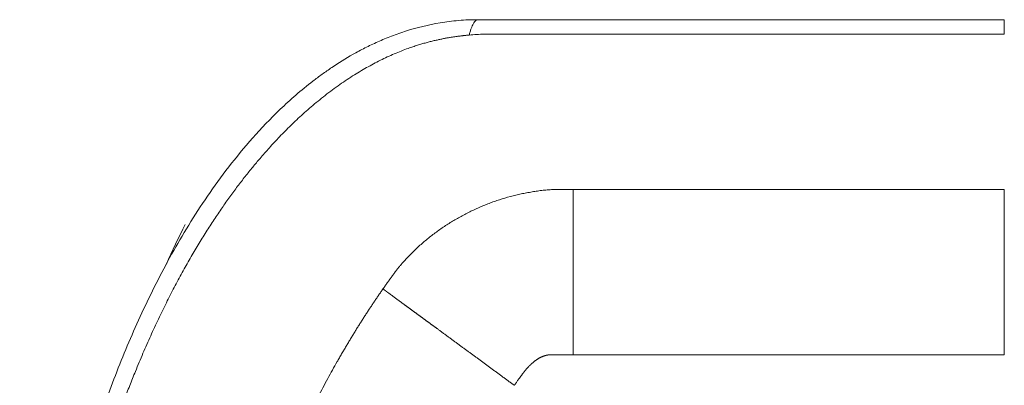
# Model space of a CAD drawing. Header units: millimetres. Extents: x 51337 to 61814, y -21781 to -12277.
# Tile 327 of 378: x 60572 to 60626, y -20478 to -20458. Entities that reach past the tile are written whole.
import ezdxf

# ---------------------------------------------------------------- set-up
doc = ezdxf.new("R2010")
doc.units = ezdxf.units.MM
doc.header["$LTSCALE"] = 0.3175
doc.layers.add('1轮廓实线层', color=7, linetype='Continuous', lineweight=18)

msp = doc.modelspace()

# ---------------------------------------------------------------- linework, layer by layer
at = {"layer": '1轮廓实线层'}
for p, q in [((60625.7306, -20457.70121), (60625.7306, -20458.48902)), ((60602.20371, -20475.99355), (60625.7306, -20475.99355))]:
    msp.add_line(p, q, dxfattribs=at)
msp.add_arc((60660.01597, -20507.70121), 88, 153.8210313, 155.3800182, dxfattribs=at)
for points, degree, knots in [([(60597.01597, -20457.70121), (60596.66437, -20457.70121), (60596.31148, -20457.71627), (60595.7927, -20457.7599), (60595.62177, -20457.77788), (60595.28458, -20457.82012), (60595.11831, -20457.84438), (60594.3, -20457.97978), (60593.689, -20458.13267), (60592.83955, -20458.40051), (60592.56718, -20458.49634), (60592.04184, -20458.69796), (60591.78839, -20458.80401), (60591.304, -20459.02124), (60591.07228, -20459.13268), (60590.62633, -20459.3597), (60590.41209, -20459.47528), (60589.79148, -20459.82672), (60589.40704, -20460.06715), (60588.86238, -20460.43364), (60588.68621, -20460.55682), (60588.42895, -20460.74287), (60588.34436, -20460.8051), (60588.17737, -20460.92998), (60588.09496, -20460.99262), (60587.3625, -20461.55806), (60586.77333, -20462.07444), (60585.68737, -20463.11309), (60585.19094, -20463.63519), (60584.26128, -20464.68481), (60583.82839, -20465.21236), (60582.60057, -20466.80389), (60581.88642, -20467.86153), (60580.5854, -20469.97908), (60579.99994, -20471.03905), (60578.9214, -20473.16659), (60578.42877, -20474.23412), (60577.51633, -20476.37967), (60577.09641, -20477.45879), (60576.32249, -20479.6142), (60575.96772, -20480.69235), (60575.31287, -20482.85176), (60575.01285, -20483.93299), (60574.46119, -20486.10015), (60574.20981, -20487.18548), (60573.5252, -20490.43128), (60573.15921, -20492.58829), (60572.58081, -20496.89966), (60572.36868, -20499.0539), (60572.08632, -20503.36746), (60572.01617, -20505.52671), (60572.01587, -20508.77464), (60572.03333, -20509.85879), (60572.10394, -20512.03107), (60572.15723, -20513.1209), (60572.37125, -20516.38221), (60572.58556, -20518.54606), (60573.16651, -20522.86044), (60573.53293, -20525.01088), (60574.21355, -20528.23308), (60574.46238, -20529.30659), (60575.00884, -20531.45402), (60575.30645, -20532.52794), (60575.95761, -20534.67827), (60576.3111, -20535.75465), (60576.89131, -20537.3733), (60577.09333, -20537.91414), (60577.51379, -20538.99221), (60577.73238, -20539.52994), (60578.41585, -20541.13956), (60578.90805, -20542.20787), (60579.9863, -20544.33805), (60580.57188, -20545.39987), (60581.54866, -20546.99184), (60581.89081, -20547.52239), (60582.61655, -20548.5844), (60583.00105, -20549.11714), (60583.81942, -20550.17892), (60584.25181, -20550.7063), (60585.17902, -20551.75436), (60585.67353, -20552.27506), (60586.75291, -20553.30943), (60587.33687, -20553.82329), (60588.03514, -20554.36368), (60588.07651, -20554.39544), (60588.15986, -20554.45893), (60588.20183, -20554.49065), (60588.32872, -20554.58574), (60588.41459, -20554.64904), (60588.67546, -20554.83803), (60588.85393, -20554.96297), (60589.12952, -20555.14858), (60589.2227, -20555.21015), (60589.4119, -20555.33262), (60589.50791, -20555.39353), (60589.80054, -20555.57518), (60590.00172, -20555.69483), (60590.4183, -20555.93056), (60590.63369, -20556.04662), (60590.96939, -20556.21727), (60591.08339, -20556.27357), (60591.31598, -20556.38485), (60591.43457, -20556.43983), (60591.79781, -20556.60243), (60592.04994, -20556.70777), (60592.57774, -20556.90992), (60592.85423, -20557.00693), (60593.42579, -20557.18632), (60593.7217, -20557.26905), (60594.18094, -20557.37963), (60594.33655, -20557.41422), (60594.65267, -20557.47831), (60594.81319, -20557.50781), (60595.1388, -20557.56113), (60595.3039, -20557.58494), (60595.63798, -20557.62632), (60595.80698, -20557.64387), (60596.14814, -20557.67224), (60596.32031, -20557.68305), (60596.6668, -20557.69753), (60596.84109, -20557.70121), (60597.01597, -20557.70121)], 3, [0, 0, 0, 0, 0.00390625, 0.00390625, 0.00585938, 0.00585938, 0.0078125, 0.0078125, 0.015625, 0.015625, 0.01953125, 0.01953125, 0.0234375, 0.0234375, 0.02734375, 0.02734375, 0.03125, 0.03125, 0.0390625, 0.0390625, 0.04296875, 0.04296875, 0.04492188, 0.04492188, 0.046875, 0.046875, 0.0625, 0.0625, 0.078125, 0.078125, 0.09375, 0.09375, 0.125, 0.125, 0.15625, 0.15625, 0.1875, 0.1875, 0.21875, 0.21875, 0.25, 0.25, 0.28125, 0.28125, 0.3125, 0.3125, 0.375, 0.375, 0.4375, 0.4375, 0.5, 0.5, 0.53125, 0.53125, 0.5625, 0.5625, 0.625, 0.625, 0.6875, 0.6875, 0.71875, 0.71875, 0.75, 0.75, 0.78125, 0.78125, 0.796875, 0.796875, 0.8125, 0.8125, 0.84375, 0.84375, 0.875, 0.875, 0.890625, 0.890625, 0.90625, 0.90625, 0.921875, 0.921875, 0.9375, 0.9375, 0.953125, 0.953125, 0.95410156, 0.95410156, 0.95507812, 0.95507812, 0.95703125, 0.95703125, 0.9609375, 0.9609375, 0.96289062, 0.96289062, 0.96484375, 0.96484375, 0.96875, 0.96875, 0.97265625, 0.97265625, 0.97460938, 0.97460938, 0.9765625, 0.9765625, 0.98046875, 0.98046875, 0.984375, 0.984375, 0.98828125, 0.98828125, 0.99023438, 0.99023438, 0.9921875, 0.9921875, 0.99414062, 0.99414062, 0.99609375, 0.99609375, 0.99804688, 0.99804688, 1, 1, 1, 1]), ([(60596.53439, -20458.54235), (60596.54279, -20458.51142), (60596.55124, -20458.48103), (60596.56918, -20458.41894), (60596.57868, -20458.3873), (60596.60741, -20458.29534), (60596.62684, -20458.238), (60596.68588, -20458.07846), (60596.72622, -20457.98879), (60596.80803, -20457.84501), (60596.8495, -20457.7909), (60596.93274, -20457.719), (60596.9745, -20457.70121), (60597.01597, -20457.70121)], 3, [0, 0, 0, 0, 0.05685953, 0.05685953, 0.11973556, 0.11973556, 0.24548762, 0.24548762, 0.49699175, 0.49699175, 0.74849587, 0.74849587, 1, 1, 1, 1]), ([(60625.7306, -20457.70121), (60620.94482, -20457.70121), (60616.15904, -20457.70121), (60608.98037, -20457.70121), (60606.58748, -20457.70121), (60602.99815, -20457.70121), (60601.8017, -20457.70121), (60600.00704, -20457.70121), (60599.40881, -20457.70121), (60598.51148, -20457.70121), (60598.21237, -20457.70121), (60597.7637, -20457.70121), (60597.61415, -20457.70121), (60597.4459, -20457.70121), (60597.4272, -20457.70121), (60597.39916, -20457.70121), (60597.38981, -20457.70121), (60597.37579, -20457.70121), (60597.37112, -20457.70121), (60597.36411, -20457.70121), (60597.36177, -20457.70121), (60597.3571, -20457.70121), (60597.35476, -20457.70121), (60597.31503, -20457.70121), (60597.27765, -20457.70121), (60597.16549, -20457.70121), (60597.09073, -20457.70121), (60597.01597, -20457.70121)], 3, [0, 0, 0, 0, 0.5, 0.5, 0.75, 0.75, 0.875, 0.875, 0.9375, 0.9375, 0.96875, 0.96875, 0.984375, 0.984375, 0.98632812, 0.98632812, 0.98730469, 0.98730469, 0.98779297, 0.98779297, 0.98803711, 0.98803711, 0.98828125, 0.98828125, 0.9921875, 0.9921875, 1, 1, 1, 1]), ([(60596.53439, -20458.54233), (60596.51479, -20458.54399), (60596.47479, -20458.54739), (60596.41365, -20458.55292), (60596.35017, -20458.55895), (60596.2844, -20458.56554), (60596.21634, -20458.57271), (60596.14604, -20458.58051), (60596.0735, -20458.58897), (60595.99877, -20458.59813), (60595.92187, -20458.60804), (60595.84281, -20458.61872), (60595.76162, -20458.63023), (60595.67833, -20458.6426), (60595.59295, -20458.65588), (60595.5055, -20458.67009), (60595.41599, -20458.68529), (60595.32445, -20458.70151), (60595.23088, -20458.71879), (60595.1353, -20458.73718), (60595.03771, -20458.7567), (60594.93812, -20458.7774), (60594.83655, -20458.79933), (60594.73301, -20458.82254), (60594.62752, -20458.84708), (60594.52011, -20458.87301), (60594.41078, -20458.90039), (60594.29956, -20458.92928), (60594.18646, -20458.95972), (60594.0715, -20458.9918), (60593.9547, -20459.02555), (60593.83606, -20459.06106), (60593.7156, -20459.09838), (60593.59334, -20459.13757), (60593.46927, -20459.1787), (60593.34341, -20459.22182), (60593.13014, -20459.29731), (60592.83128, -20459.40997), (60592.44959, -20459.56697), (60592.06987, -20459.73627), (60591.69149, -20459.91809), (60591.31374, -20460.11256), (60590.9358, -20460.31991), (60590.55612, -20460.5406), (60590.16918, -20460.77904), (60589.77586, -20461.0364), (60589.37691, -20461.31326), (60588.97766, -20461.60594), (60588.58238, -20461.91037), (60588.19729, -20462.22196), (60587.82746, -20462.53536), (60587.47306, -20462.849), (60587.13351, -20463.16197), (60586.80828, -20463.47342), (60586.49686, -20463.78257), (60586.19876, -20464.08868), (60585.9135, -20464.39108), (60585.64065, -20464.68914), (60585.37977, -20464.98229), (60585.07508, -20465.33386), (60584.72078, -20465.75683), (60584.31255, -20466.26509), (60583.89692, -20466.8049), (60583.47512, -20467.37692), (60583.0483, -20467.98178), (60582.61757, -20468.62007), (60582.18403, -20469.29225), (60581.74871, -20469.99868), (60581.31264, -20470.73963), (60580.87671, -20471.51522), (60580.44188, -20472.32563), (60580.00929, -20473.17118), (60579.58003, -20474.05214), (60579.15512, -20474.96868), (60578.73556, -20475.9209), (60578.40986, -20476.69941), (60578.17167, -20477.28971), (60578.01778, -20477.67904), (60577.86718, -20478.06795), (60577.71981, -20478.45641), (60577.57561, -20478.84436), (60577.43452, -20479.23178), (60577.29649, -20479.61861), (60577.16146, -20480.00482), (60577.02936, -20480.39036), (60576.90016, -20480.7752), (60576.77378, -20481.15929), (60576.65019, -20481.54261), (60576.52932, -20481.92511), (60576.41113, -20482.30675), (60576.29555, -20482.6875), (60576.18255, -20483.06733), (60576.07208, -20483.4462), (60575.9641, -20483.82411), (60575.85858, -20484.20101), (60575.75548, -20484.5769), (60575.65476, -20484.95176), (60575.5564, -20485.32555), (60575.46035, -20485.69826), (60575.36658, -20486.06987), (60575.27505, -20486.44036), (60575.18574, -20486.80971), (60575.0986, -20487.1779), (60575.01361, -20487.54491), (60574.93073, -20487.91073), (60574.84993, -20488.27533), (60574.77118, -20488.6387), (60574.69444, -20489.00082), (60574.61968, -20489.36167), (60574.54688, -20489.72124), (60574.476, -20490.07951), (60574.407, -20490.43646), (60574.33987, -20490.79209), (60574.27457, -20491.14636), (60574.21107, -20491.49927), (60574.14935, -20491.8508), (60574.08936, -20492.20094), (60574.03109, -20492.54968), (60573.97451, -20492.89699), (60573.91959, -20493.24287), (60573.86629, -20493.58731), (60573.8146, -20493.93028), (60573.76449, -20494.27178), (60573.71593, -20494.61179), (60573.66889, -20494.95031), (60573.62335, -20495.28731), (60573.57928, -20495.6228), (60573.53667, -20495.95676), (60573.49549, -20496.28918), (60573.45573, -20496.62006), (60573.41736, -20496.94939), (60573.38037, -20497.27717), (60573.34474, -20497.60338), (60573.31044, -20497.92802), (60573.27746, -20498.25108), (60573.24578, -20498.57255), (60573.21538, -20498.89244), (60573.18623, -20499.21073), (60573.15833, -20499.52741), (60573.13166, -20499.84249), (60573.10619, -20500.15594), (60573.0819, -20500.46778), (60573.05879, -20500.77799), (60573.03682, -20501.08657), (60573.01599, -20501.39351), (60572.99627, -20501.6988), (60572.97764, -20502.00245), (60572.9601, -20502.30444), (60572.94363, -20502.60477), (60572.92813, -20502.90344), (60572.91862, -20503.10201), (60572.91388, -20503.20102)], 3, [0, 0, 0, 0, 0.00109142, 0.00222699, 0.0034063, 0.00462896, 0.00589458, 0.00720278, 0.00855323, 0.00994558, 0.01137952, 0.01285477, 0.01437106, 0.01592817, 0.01752592, 0.01916416, 0.02084279, 0.02256173, 0.02432099, 0.02612061, 0.02796067, 0.02984133, 0.0317626, 0.03372444, 0.03572686, 0.03776987, 0.03985354, 0.04197798, 0.04414333, 0.04634979, 0.04859757, 0.05088697, 0.0532183, 0.05559191, 0.05800821, 0.06046766, 0.06297077, 0.0705561, 0.07817897, 0.08585773, 0.09361103, 0.10145801, 0.10941835, 0.11751609, 0.12581048, 0.13462194, 0.14357984, 0.15273775, 0.16207276, 0.17124605, 0.1802061, 0.18895383, 0.19748962, 0.20581341, 0.21392482, 0.22182322, 0.22950781, 0.23697768, 0.24423184, 0.2512693, 0.26277708, 0.27482763, 0.28741967, 0.30055572, 0.31423868, 0.32847124, 0.34325567, 0.35859358, 0.37448564, 0.39093135, 0.40793078, 0.42548635, 0.44360025, 0.46227405, 0.48150847, 0.50130319, 0.50907118, 0.5168099, 0.52451939, 0.53219964, 0.53985065, 0.5474724, 0.55506487, 0.56262799, 0.57016172, 0.57766599, 0.58514071, 0.5925858, 0.60000117, 0.6073867, 0.61474228, 0.6220678, 0.62936323, 0.63662858, 0.64386386, 0.65106906, 0.65824417, 0.66538919, 0.67250409, 0.67958887, 0.6866435, 0.69366795, 0.70066219, 0.70762619, 0.71455993, 0.72146335, 0.72833642, 0.73517909, 0.74199132, 0.74877307, 0.75552428, 0.7622449, 0.76893489, 0.77559418, 0.78222271, 0.78882045, 0.79538732, 0.80192326, 0.80842823, 0.81490215, 0.82134496, 0.82775661, 0.83413703, 0.84048616, 0.84680394, 0.8530903, 0.85934522, 0.86556868, 0.87176068, 0.8779212, 0.88405023, 0.89014777, 0.8962138, 0.90224831, 0.90825129, 0.91422273, 0.92016261, 0.92607092, 0.93194766, 0.9377928, 0.94360633, 0.94938824, 0.95513853, 0.96085716, 0.96654414, 0.97219943, 0.97782304, 0.98341492, 0.98897505, 0.99450342, 1, 1, 1, 1]), ([(60625.7306, -20458.48902), (60623.56859, -20458.48902), (60619.05168, -20458.48902), (60611.79914, -20458.48902), (60604.39883, -20458.48902), (60599.64529, -20458.48902), (60597.35656, -20458.48902)], 3, [0, 0, 0, 0, 0.25, 0.5, 0.75, 1, 1, 1, 1]), ([(60601.02663, -20466.98193), (60600.97451, -20466.98224), (60600.92311, -20466.98445), (60600.82107, -20466.99101), (60600.77042, -20466.99537), (60600.6695, -20467.00535), (60600.61923, -20467.01097), (60600.51888, -20467.023), (60600.46879, -20467.02941), (60600.31866, -20467.04949), (60600.21874, -20467.06399), (60600.01909, -20467.09486), (60599.91938, -20467.11128), (60599.72032, -20467.1464), (60599.62098, -20467.16511), (60599.42277, -20467.20504), (60599.32389, -20467.22626), (60599.02799, -20467.2937), (60598.83167, -20467.34372), (60598.44102, -20467.45403), (60598.24667, -20467.5143), (60597.95655, -20467.61222), (60597.86008, -20467.64612), (60597.71573, -20467.6989), (60597.66768, -20467.71682), (60597.57169, -20467.7533), (60597.52379, -20467.77186), (60597.28529, -20467.86606), (60597.09723, -20467.94607), (60596.72608, -20468.11455), (60596.543, -20468.20304), (60596.18196, -20468.38871), (60596.00405, -20468.48598), (60595.65332, -20468.68922), (60595.48048, -20468.79515), (60595.14003, -20469.01592), (60594.97248, -20469.13087), (60594.64265, -20469.3698), (60594.48031, -20469.49365), (60594.241, -20469.68667), (60594.16189, -20469.75225), (60594.00582, -20469.88523), (60593.92878, -20469.9527), (60593.70056, -20470.15799), (60593.5523, -20470.29869), (60593.33528, -20470.51501), (60593.26383, -20470.588), (60593.12273, -20470.73574), (60593.05307, -20470.8105), (60592.91577, -20470.96205), (60592.84811, -20471.03884), (60592.74873, -20471.15623), (60592.71596, -20471.19574), (60592.65133, -20471.27576), (60592.61948, -20471.31626), (60592.58826, -20471.35746)], 3, [0, 0, 0, 0, 0.015625, 0.015625, 0.03125, 0.03125, 0.046875, 0.046875, 0.0625, 0.0625, 0.09375, 0.09375, 0.125, 0.125, 0.15625, 0.15625, 0.1875, 0.1875, 0.25, 0.25, 0.3125, 0.3125, 0.34375, 0.34375, 0.359375, 0.359375, 0.375, 0.375, 0.4375, 0.4375, 0.5, 0.5, 0.5625, 0.5625, 0.625, 0.625, 0.6875, 0.6875, 0.75, 0.75, 0.78125, 0.78125, 0.8125, 0.8125, 0.875, 0.875, 0.90625, 0.90625, 0.9375, 0.9375, 0.96875, 0.96875, 0.984375, 0.984375, 1, 1, 1, 1]), ([(60602.20365, -20466.9781), (60602.00766, -20466.97845), (60601.81154, -20466.97857), (60601.51723, -20466.97847), (60601.4191, -20466.97839), (60601.22281, -20466.97816), (60601.12465, -20466.97801), (60601.02652, -20466.97792)], 3, [0, 0, 0, 0, 0.5, 0.5, 0.75, 0.75, 1, 1, 1, 1]), ([(60602.20376, -20466.97832), (60603.89473, -20466.97832), (60607.60878, -20466.97832), (60613.30968, -20466.97832), (60619.40674, -20466.97832), (60623.56663, -20466.97832), (60625.7306, -20466.97832)], 3, [0, 0, 0, 0, 0.2130603, 0.47537353, 0.73768676, 1, 1, 1, 1]), ([(60625.7306, -20466.97833), (60625.7306, -20466.9933), (60625.7306, -20467.00835), (60625.7306, -20467.04838), (60625.7306, -20467.0736), (60625.7306, -20467.15072), (60625.7306, -20467.20406), (60625.7306, -20467.36985), (60625.7306, -20467.4881), (60625.7306, -20467.86583), (60625.7306, -20468.1484), (60625.7306, -20468.77102), (60625.7306, -20469.11106), (60625.7306, -20469.84061), (60625.7306, -20470.23009), (60625.7306, -20471.04696), (60625.7306, -20471.47431), (60625.7306, -20472.35298), (60625.7306, -20472.80426), (60625.7306, -20473.71593), (60625.7306, -20474.17628), (60625.7306, -20475.09187), (60625.7306, -20475.54707), (60625.7306, -20475.99355)], 3, [0, 0, 0, 0, 0.00971395, 0.00971395, 0.02543278, 0.02543278, 0.05687043, 0.05687043, 0.11974574, 0.11974574, 0.24549635, 0.24549635, 0.37124696, 0.37124696, 0.49699756, 0.49699756, 0.62274817, 0.62274817, 0.74849878, 0.74849878, 0.87424939, 0.87424939, 1, 1, 1, 1]), ([(60592.58611, -20471.35604), (60592.56653, -20471.38253), (60592.52737, -20471.43552), (60592.46884, -20471.51517), (60592.41046, -20471.59494), (60592.35224, -20471.67484), (60592.29417, -20471.75487), (60592.23626, -20471.83503), (60592.17851, -20471.91531), (60592.12091, -20471.99573), (60592.06347, -20472.07626), (60592.00618, -20472.15691), (60591.94904, -20472.23768), (60591.89203, -20472.31854), (60591.85414, -20472.37254), (60591.8352, -20472.39953)], 3, [0, 0, 0, 0, 0.07689185, 0.15379034, 0.23069457, 0.30760424, 0.3845194, 0.46144019, 0.53836668, 0.61529866, 0.69223553, 0.76917615, 0.84611879, 0.92306109, 1, 1, 1, 1]), ([(60591.82607, -20542.99952), (60591.80607, -20542.97082), (60591.76595, -20542.91325), (60591.70582, -20542.82645), (60591.64551, -20542.73897), (60591.58503, -20542.65082), (60591.52438, -20542.56199), (60591.46357, -20542.47247), (60591.40259, -20542.38227), (60591.34146, -20542.29139), (60591.28017, -20542.19982), (60591.21873, -20542.10757), (60591.15714, -20542.01463), (60591.0954, -20541.921), (60591.03353, -20541.82667), (60590.97152, -20541.73166), (60590.90937, -20541.63596), (60590.84709, -20541.53956), (60590.78468, -20541.44247), (60590.72215, -20541.34469), (60590.65949, -20541.24621), (60590.59672, -20541.14704), (60590.53384, -20541.04717), (60590.47084, -20540.9466), (60590.40774, -20540.84533), (60590.34454, -20540.74337), (60590.28123, -20540.64071), (60590.21783, -20540.53734), (60590.15434, -20540.43328), (60590.09075, -20540.32852), (60590.02708, -20540.22306), (60589.96333, -20540.11691), (60589.8995, -20540.01005), (60589.8356, -20539.90249), (60589.77162, -20539.79423), (60589.70757, -20539.68527), (60589.64346, -20539.5756), (60589.57929, -20539.46523), (60589.51506, -20539.35415), (60589.45078, -20539.24237), (60589.38644, -20539.12988), (60589.16819, -20538.74611), (60588.79088, -20538.06555), (60588.25826, -20537.05821), (60587.71316, -20535.97329), (60587.20429, -20534.90383), (60586.72788, -20533.84968), (60586.28071, -20532.8101), (60585.823, -20531.68643), (60585.43587, -20530.67731), (60585.08718, -20529.7227), (60584.75083, -20528.75986), (60584.34347, -20527.51942), (60583.96574, -20526.27358), (60583.64407, -20525.12947), (60583.39709, -20524.19581), (60583.17412, -20523.30001), (60582.97336, -20522.44268), (60582.7931, -20521.62441), (60582.63171, -20520.84569), (60582.48766, -20520.10698), (60582.35951, -20519.40867), (60582.24592, -20518.75113), (60582.14561, -20518.13465), (60582.05743, -20517.5595), (60581.95751, -20516.86837), (60581.84867, -20516.04921), (60581.73538, -20515.08995), (60581.63678, -20514.13719), (60581.55251, -20513.19119), (60581.48222, -20512.25218), (60581.42559, -20511.3204), (60581.38225, -20510.39607), (60581.35187, -20509.47943), (60581.3341, -20508.57069), (60581.32676, -20507.36915), (60581.34776, -20505.8613), (60581.42245, -20504.035), (60581.54952, -20502.17909), (60581.73173, -20500.29542), (60581.91748, -20498.81712), (60582.0755, -20497.73118), (60582.18589, -20497.02448), (60582.31464, -20496.25725), (60582.46389, -20495.43002), (60582.636, -20494.54336), (60582.83349, -20493.59799), (60583.05909, -20492.59471), (60583.31572, -20491.53444), (60583.60652, -20490.41826), (60583.90421, -20489.35667), (60584.1907, -20488.3976), (60584.445, -20487.58783), (60584.68177, -20486.86629), (60584.89797, -20486.2321), (60585.09087, -20485.68441), (60585.2581, -20485.22245), (60585.44777, -20484.70994), (60585.66916, -20484.12807), (60585.93301, -20483.4587), (60586.19448, -20482.81717), (60586.45275, -20482.20328), (60586.70703, -20481.61675), (60586.95654, -20481.05734), (60587.29998, -20480.30765), (60587.73979, -20479.38596), (60588.28051, -20478.31221), (60588.80884, -20477.31472), (60589.20212, -20476.60625), (60589.45767, -20476.15852), (60589.57986, -20475.94667), (60589.70184, -20475.73737), (60589.8236, -20475.53062), (60589.94509, -20475.32639), (60590.06631, -20475.1247), (60590.18722, -20474.92553), (60590.30781, -20474.72888), (60590.42804, -20474.53476), (60590.5479, -20474.34316), (60590.66736, -20474.15407), (60590.7864, -20473.96749), (60590.90498, -20473.78343), (60591.0231, -20473.60186), (60591.14072, -20473.42279), (60591.25782, -20473.24621), (60591.37439, -20473.0721), (60591.49038, -20472.90047), (60591.6058, -20472.73132), (60591.72056, -20472.56457), (60591.79722, -20472.45449), (60591.83532, -20472.39977)], 3, [0, 0, 0, 0, 0.00140485, 0.00281843, 0.00424073, 0.00567175, 0.00711149, 0.00855995, 0.01001714, 0.01148304, 0.01295765, 0.01444098, 0.01593302, 0.01743376, 0.0189432, 0.02046135, 0.02198818, 0.0235237, 0.02506791, 0.02662079, 0.02818234, 0.02975255, 0.03133142, 0.03291894, 0.03451509, 0.03611987, 0.03773327, 0.03935528, 0.04098588, 0.04262507, 0.04427284, 0.04592916, 0.04759403, 0.04926743, 0.05094937, 0.05263983, 0.05433883, 0.05604636, 0.05776244, 0.05948707, 0.06122024, 0.06296196, 0.0772006, 0.09243836, 0.10867496, 0.12590896, 0.13995143, 0.15508583, 0.17131241, 0.18863101, 0.19845085, 0.21209202, 0.22955429, 0.25083754, 0.26432523, 0.27724241, 0.28958942, 0.30136638, 0.3125733, 0.32321003, 0.3332764, 0.34277216, 0.35169703, 0.36005074, 0.367833, 0.37504356, 0.38806961, 0.40098763, 0.41379746, 0.42649892, 0.43909178, 0.45157577, 0.46395051, 0.4762156, 0.48837065, 0.50041521, 0.52442113, 0.54886361, 0.57373953, 0.59904637, 0.62478253, 0.63351017, 0.64307669, 0.65348163, 0.66472448, 0.67680475, 0.68972202, 0.70347594, 0.71806635, 0.73349336, 0.74975745, 0.76230508, 0.77365746, 0.78381457, 0.79277643, 0.80054304, 0.80711436, 0.81249033, 0.82247109, 0.83209412, 0.84135937, 0.85026679, 0.85881641, 0.86700827, 0.87484248, 0.8919006, 0.90797761, 0.92307212, 0.93718388, 0.94048558, 0.94375642, 0.94699643, 0.95020562, 0.95338402, 0.95653158, 0.95964822, 0.96273385, 0.96578839, 0.96881178, 0.97180396, 0.97476486, 0.97769444, 0.98059267, 0.98345951, 0.98629492, 0.98909888, 0.99187139, 0.99461241, 0.99732195, 1, 1, 1, 1]), ([(60591.8352, -20472.39953), (60591.84169, -20472.40433), (60591.85467, -20472.41393), (60591.87435, -20472.42846), (60591.89416, -20472.4431), (60591.91413, -20472.45784), (60591.93425, -20472.47268), (60591.95453, -20472.48764), (60591.97496, -20472.50271), (60591.99554, -20472.51789), (60592.01628, -20472.53318), (60592.03718, -20472.54858), (60592.05823, -20472.5641), (60592.07943, -20472.57973), (60592.1008, -20472.59548), (60592.12232, -20472.61134), (60592.144, -20472.62732), (60592.16583, -20472.64341), (60592.18782, -20472.65963), (60592.20997, -20472.67595), (60592.23228, -20472.6924), (60592.25474, -20472.70896), (60592.27736, -20472.72564), (60592.30014, -20472.74244), (60592.32308, -20472.75935), (60592.34617, -20472.77638), (60592.36942, -20472.79352), (60592.39283, -20472.81079), (60592.4164, -20472.82816), (60592.44012, -20472.84566), (60592.464, -20472.86327), (60592.48803, -20472.88099), (60592.51222, -20472.89883), (60592.53657, -20472.91678), (60592.56107, -20472.93485), (60592.58573, -20472.95303), (60592.61055, -20472.97132), (60592.63552, -20472.98973), (60592.66064, -20473.00825), (60592.68593, -20473.02688), (60592.71136, -20473.04562), (60592.73695, -20473.06448), (60592.7627, -20473.08345), (60592.7886, -20473.10252), (60592.81465, -20473.12171), (60592.84086, -20473.14101), (60592.86722, -20473.16042), (60592.89373, -20473.17994), (60592.9204, -20473.19956), (60592.94723, -20473.2193), (60592.9742, -20473.23915), (60593.00133, -20473.25911), (60593.02862, -20473.27917), (60593.05606, -20473.29935), (60593.08365, -20473.31963), (60593.11139, -20473.34002), (60593.13929, -20473.36052), (60593.16734, -20473.38113), (60593.19554, -20473.40185), (60593.2239, -20473.42268), (60593.25241, -20473.44362), (60593.28108, -20473.46466), (60593.3099, -20473.48582), (60593.33887, -20473.50708), (60593.36799, -20473.52845), (60593.39727, -20473.54994), (60593.4267, -20473.57153), (60593.45629, -20473.59323), (60593.48603, -20473.61504), (60593.51592, -20473.63696), (60593.54597, -20473.659), (60593.57618, -20473.68114), (60593.60653, -20473.70339), (60593.63704, -20473.72576), (60593.66771, -20473.74823), (60593.69853, -20473.77082), (60593.72951, -20473.79352), (60593.76064, -20473.81633), (60593.79192, -20473.83926), (60593.82337, -20473.86229), (60593.85496, -20473.88544), (60593.88672, -20473.90871), (60593.91862, -20473.93208), (60593.95069, -20473.95558), (60593.98291, -20473.97918), (60594.01529, -20474.0029), (60594.04782, -20474.02674), (60594.08051, -20474.05069), (60594.11336, -20474.07476), (60594.14636, -20474.09894), (60594.17953, -20474.12324), (60594.21285, -20474.14766), (60594.24632, -20474.1722), (60594.27996, -20474.19685), (60594.31376, -20474.22163), (60594.34771, -20474.24652), (60594.38182, -20474.27154), (60594.4161, -20474.29667), (60594.45053, -20474.32193), (60594.48512, -20474.3473), (60594.51987, -20474.3728), (60594.55478, -20474.39842), (60594.58985, -20474.42417), (60594.62509, -20474.45003), (60594.66048, -20474.47603), (60594.69604, -20474.50214), (60594.73175, -20474.52838), (60594.76763, -20474.55475), (60594.81379, -20474.58867), (60594.87029, -20474.63022), (60594.93723, -20474.67946), (60595.00439, -20474.72888), (60595.07176, -20474.77846), (60595.13933, -20474.82821), (60595.20711, -20474.87812), (60595.27509, -20474.92819), (60595.34328, -20474.97842), (60595.41166, -20475.0288), (60595.48025, -20475.07933), (60595.54904, -20475.13001), (60595.61802, -20475.18083), (60595.6872, -20475.2318), (60595.75658, -20475.28291), (60595.82615, -20475.33416), (60595.89592, -20475.38555), (60595.96588, -20475.43708), (60596.03603, -20475.48875), (60596.10637, -20475.54054), (60596.17691, -20475.59247), (60596.24763, -20475.64453), (60596.31855, -20475.69673), (60596.38965, -20475.74905), (60596.46094, -20475.8015), (60596.53242, -20475.85408), (60596.6041, -20475.90679), (60596.67595, -20475.95962), (60596.748, -20476.01258), (60596.82024, -20476.06567), (60596.89266, -20476.11889), (60596.96527, -20476.17223), (60597.03807, -20476.2257), (60597.11106, -20476.2793), (60597.18424, -20476.33302), (60597.2576, -20476.38688), (60597.33116, -20476.44087), (60597.4049, -20476.49499), (60597.47884, -20476.54924), (60597.55297, -20476.60362), (60597.62729, -20476.65814), (60597.70181, -20476.7128), (60597.77651, -20476.76759), (60597.85142, -20476.82252), (60597.92652, -20476.8776), (60598.00181, -20476.93282), (60598.0773, -20476.98818), (60598.15299, -20477.04369), (60598.22888, -20477.09934), (60598.30496, -20477.15515), (60598.38125, -20477.2111), (60598.45773, -20477.26721), (60598.53442, -20477.32346), (60598.6113, -20477.37987), (60598.68838, -20477.43642), (60598.76566, -20477.49312), (60598.84314, -20477.54995), (60598.9208, -20477.60693), (60598.97265, -20477.64495), (60598.9986, -20477.66399)], 3, [0, 0, 0, 0, 0.00477838, 0.00955145, 0.01431918, 0.01908152, 0.02383846, 0.02859, 0.03333614, 0.03807691, 0.04281234, 0.04754247, 0.05226737, 0.05698709, 0.06170171, 0.06641131, 0.07111598, 0.07581582, 0.08051094, 0.08520143, 0.08988743, 0.09456904, 0.0992464, 0.10391962, 0.10858886, 0.11325423, 0.11791588, 0.12257395, 0.12722858, 0.13187991, 0.13652809, 0.14117326, 0.14581556, 0.15045515, 0.15509216, 0.15972675, 0.16435905, 0.16898921, 0.17361737, 0.17824368, 0.18286826, 0.18749128, 0.19211285, 0.19673312, 0.20135221, 0.20597028, 0.21058744, 0.21520382, 0.21981957, 0.22443479, 0.22904962, 0.23366419, 0.23827861, 0.242893, 0.2475075, 0.25212221, 0.25673725, 0.26135275, 0.26596881, 0.27058556, 0.2752031, 0.27982156, 0.28444104, 0.28906166, 0.29368354, 0.29830677, 0.30293147, 0.30755777, 0.31218575, 0.31681555, 0.32144727, 0.32608101, 0.3307169, 0.33535504, 0.33999555, 0.34463853, 0.3492841, 0.35393237, 0.35858346, 0.36323747, 0.36789452, 0.37255472, 0.37721819, 0.38188504, 0.38655539, 0.39122934, 0.39590702, 0.40058854, 0.40527401, 0.40996356, 0.4146573, 0.41935536, 0.42405784, 0.42876487, 0.43347658, 0.43819307, 0.44291449, 0.44764095, 0.45237257, 0.45710948, 0.46185181, 0.46659968, 0.47135323, 0.47611258, 0.48087786, 0.48564921, 0.49042675, 0.49521061, 0.50000094, 0.50883175, 0.51764125, 0.52643024, 0.53519949, 0.54394978, 0.55268187, 0.56139651, 0.57009446, 0.57877646, 0.58744323, 0.59609553, 0.60473407, 0.61335957, 0.62197276, 0.63057435, 0.63916505, 0.64774558, 0.65631665, 0.66487896, 0.67343322, 0.68198015, 0.69052044, 0.69905481, 0.70758398, 0.71610866, 0.72462957, 0.73314743, 0.74166299, 0.75017697, 0.75869012, 0.7672032, 0.77571696, 0.78423218, 0.79274964, 0.80127012, 0.80979442, 0.81832336, 0.82685777, 0.83539846, 0.8439463, 0.85250212, 0.8610668, 0.86964121, 0.87822623, 0.88682274, 0.89543164, 0.9040538, 0.91269012, 0.92134144, 0.93000861, 0.93869245, 0.94739372, 0.95611313, 0.9648513, 0.97360876, 0.9823859, 0.99118297, 1, 1, 1, 1]), ([(60602.20371, -20475.99355), (60601.32002, -20475.99355), (60601.22223, -20475.99355), (60601.0035, -20475.99355), (60600.97685, -20475.99449), (60600.85845, -20475.99869), (60600.73443, -20476.02823), (60600.50471, -20476.08293), (60600.28813, -20476.21974), (60599.9179, -20476.4536), (60599.57763, -20476.87398), (60599.4588, -20477.02079), (60599.28829, -20477.25954), (60599.01935, -20477.6361), (60598.99874, -20477.66415)], 2, [0, 0, 0, 0.25, 0.25, 0.3125, 0.3125, 0.375, 0.375, 0.5, 0.5, 0.75, 0.75, 0.875, 0.875, 1, 1, 1])]:
    msp.add_open_spline(points, degree=degree, knots=knots, dxfattribs=at)
msp.add_open_spline([(60597.35656, -20458.48902), (60597.08025, -20458.50179), (60596.80661, -20458.51958), (60596.53439, -20458.54233)], degree=3, dxfattribs=at)
msp.add_rational_spline([(60602.20376, -20466.97836), (60602.20376, -20469.70125), (60602.20376, -20475.99344)], [0.999996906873, 0.846386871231, 0.999996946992], degree=2, dxfattribs=at)

doc.saveas('drawing.dxf')
